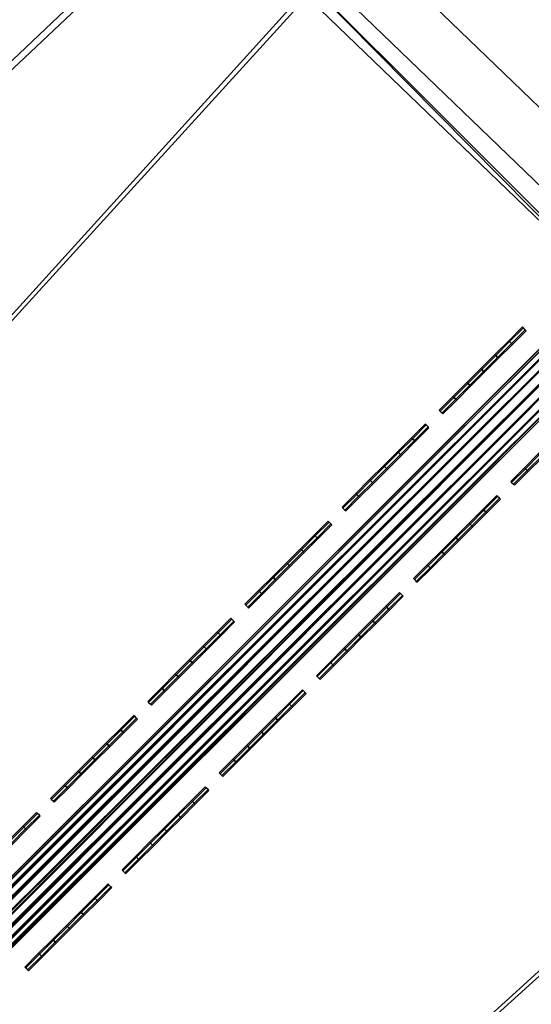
# Model space of a CAD drawing. Header units: inches. Extents: x 0 to 63.6, y -63.6 to 0.
# Tile 356 of 403: x 37.4 to 38.4, y -26.5 to -24.5. Entities that reach past the tile are written whole.
import ezdxf

# ---------------------------------------------------------------- set-up
doc = ezdxf.new("R2010")
doc.units = ezdxf.units.IN
doc.header["$LTSCALE"] = 0.03937
doc.header["$MEASUREMENT"] = 0
for name, color, linetype in [('A-FURN-3-ST', 151, 'Continuous'), ('A-FURN-3-ST-BK', 151, 'Continuous'), ('A-FURN-3-ST-SEAM', 250, 'Continuous'), ('A-FURN-3-STITCH', 15, 'Continuous')]:
    doc.layers.add(name, color=color, linetype=linetype)

msp = doc.modelspace()

# ---------------------------------------------------------------- meshes
at = {"layer": 'A-FURN-3-ST'}
mesh = msp.add_polyface(dxfattribs=at)
corners = [(27.141, -38.8774, 18), (46.032, -28.0434, 18), (44.7087, -26.3949, 18), (43.3264, -24.7956, 18), (41.8869, -23.2475, 18), (25.9788, -37.6608, 18), (40.3921, -21.7527, 18), (24.7622, -36.4986, 18), (38.844, -20.3132, 18), (23.4936, -35.3934, 18), (37.2447, -18.9309, 18), (35.5962, -17.6076, 18), (22.1758, -34.3474, 18), (33.9007, -16.3451, 18), (40.5897, -21.5478, 17.9625), (39.034, -20.1012, 17.9625), (37.4268, -18.7121, 17.9625), (35.7702, -17.3823, 17.9625), (39.5531, -19.522, 17.1847), (41.1556, -20.9609, 16.9), (39.5781, -19.494, 16.9), (37.9245, -18.1143, 17.1847), (37.9484, -18.0855, 16.9), (36.2457, -16.7668, 17.1847), (36.2686, -16.7371, 16.9), (39.4798, -19.6038, 17.45), (37.8542, -18.1988, 17.45), (36.1786, -16.8538, 17.45), (39.3631, -19.734, 17.6778), (37.7423, -18.3332, 17.6778), (36.0717, -16.9921, 17.6778), (40.7739, -21.3568, 17.8526), (40.932, -21.1928, 17.6778), (39.2111, -19.9037, 17.8526), (37.5966, -18.5083, 17.8526), (35.9325, -17.1724, 17.8526), (41.1556, -20.9609, 5.5), (39.5781, -19.494, 5.5), (37.9484, -18.0855, 5.5), (36.2686, -16.7371, 5.5), (24.358, -36.942, 5), (40.8085, -21.3208, 5), (25.5546, -38.085, 5), (42.3188, -22.8311, 5), (43.7732, -24.3952, 5), (39.2444, -19.8664, 5), (23.1103, -35.855, 5), (37.6285, -18.4697, 5), (35.9629, -17.1327, 5), (21.8142, -34.8262, 5), (34.2498, -15.8571, 5), (45.1699, -26.0111, 5), (46.5069, -27.6767, 5), (47.7825, -29.3898, 5), (39.3721, -19.7239, 5.0381), (40.9414, -21.1831, 5.0381), (37.7509, -18.3227, 5.0381), (37.8547, -18.1981, 5.1464), (39.4804, -19.6031, 5.1464), (37.9241, -18.1148, 5.3087), (39.5527, -19.5224, 5.3087), (36.2453, -16.7672, 5.3087), (36.0799, -16.9813, 5.0381), (36.1791, -16.853, 5.1464)]
mesh.append_faces([[corners[k] for k in face] for face in [(0, 1, 2), (2, 3, 0), (0, 3, 4), (5, 4, 6), (5, 6, 7), (7, 6, 8), (9, 8, 10), (9, 10, 11), (12, 11, 13), (6, 14, 8), (8, 14, 15), (8, 15, 10), (10, 15, 16), (10, 16, 11), (11, 16, 17), (18, 19, 20), (18, 20, 21), (21, 20, 22), (21, 22, 23), (23, 22, 24), (25, 18, 21, 26), (26, 21, 23, 27), (28, 25, 26, 29), (29, 26, 27, 30), (31, 32, 28, 33), (33, 28, 29, 34), (34, 29, 30, 35), (14, 31, 33, 15), (15, 33, 34, 16), (16, 34, 35, 17), (20, 36, 37), (20, 37, 22), (22, 37, 38), (22, 38, 24), (24, 38, 39), (40, 41, 42), (42, 41, 43), (42, 43, 44), (41, 40, 45), (45, 46, 47), (47, 46, 48), (48, 49, 50), (44, 51, 42), (42, 51, 52), (42, 52, 53), (54, 55, 45), (45, 47, 54), (54, 47, 56), (54, 56, 57, 58), (58, 57, 59, 60), (60, 59, 37), (37, 59, 38), (38, 59, 61), (38, 61, 39), (47, 48, 56), (56, 48, 62), (56, 62, 63, 57), (57, 63, 61, 59), (37, 36, 60)]])
mesh = msp.add_polyface(dxfattribs=at)
corners = [(17.8156, -31.8345, 17.9625), (19.4034, -32.4417, 18), (17.9547, -31.5861, 18), (16.3407, -31.0522, 17.9625), (16.4683, -30.7977, 18), (14.8316, -30.3382, 17.9625), (14.9474, -30.0781, 18), (13.2914, -29.6941, 17.9625), (13.3952, -29.429, 18), (11.7233, -29.1211, 17.9625), (11.638, -29.3724, 17.8526), (13.1947, -29.9411, 17.8526), (14.7237, -30.5806, 17.8526), (16.2218, -31.2893, 17.8526), (17.6859, -32.0659, 17.8526), (11.5647, -29.5881, 17.6778), (13.1116, -30.1533, 17.6778), (14.631, -30.7887, 17.6778), (16.1197, -31.493, 17.6778), (17.5746, -32.2647, 17.6778), (13.0078, -30.4184, 17.1847), (11.7916, -30.0072, 16.9), (13.3646, -30.6007, 16.9), (14.5152, -31.0487, 17.1847), (14.9078, -31.2677, 16.9), (15.9921, -31.7475, 17.1847), (16.4179, -32.0068, 16.9), (17.4354, -32.5131, 17.1847), (17.4891, -32.4172, 17.45), (16.0413, -31.6492, 17.45), (14.5599, -30.9484, 17.45), (13.0479, -30.316, 17.45), (11.5085, -29.7536, 17.45), (11.4732, -29.8576, 17.1847), (24.7622, -36.4986, 18), (38.844, -20.3132, 18), (23.4936, -35.3934, 18), (17.6627, -32.1103, 5), (17.5692, -32.2772, 5.0381), (16.2009, -31.3348, 5), (16.1151, -31.5058, 5.0381), (14.7051, -30.627, 5), (14.6272, -30.8018, 5.0381), (13.1785, -29.9885, 5), (13.1087, -30.1666, 5.0381), (11.6242, -29.4205, 5), (11.7916, -30.0072, 5.5), (13.01, -30.4186, 5.3087), (13.3646, -30.6007, 5.5), (14.5171, -31.049, 5.3087), (14.9078, -31.2677, 5.5), (15.9938, -31.7477, 5.3087), (16.4179, -32.0068, 5.5), (17.437, -32.5133, 5.3087), (17.4899, -32.4187, 5.1464), (16.0424, -31.6508, 5.1464), (14.5612, -30.95, 5.1464), (13.0495, -30.3177, 5.1464), (11.4756, -29.8579, 5.3087), (11.5105, -29.7552, 5.1464), (11.5627, -29.6016, 5.0381), (39.2444, -19.8664, 5), (24.358, -36.942, 5), (23.1103, -35.855, 5), (17.8914, -32.8163, 16.9)]
mesh.append_faces([[corners[k] for k in face] for face in [(0, 1, 2), (0, 2, 3), (3, 2, 4), (3, 4, 5), (5, 4, 6), (5, 6, 7), (7, 6, 8), (9, 10, 11, 7), (7, 11, 12, 5), (5, 12, 13, 3), (3, 13, 14, 0), (10, 15, 16, 11), (11, 16, 17, 12), (12, 17, 18, 13), (13, 18, 19, 14), (20, 21, 22), (20, 22, 23), (23, 22, 24), (23, 24, 25), (25, 24, 26), (25, 26, 27), (28, 19, 18, 29), (29, 18, 17, 30), (30, 17, 16, 31), (31, 16, 15, 32), (27, 28, 29, 25), (25, 29, 30, 23), (23, 30, 31, 20), (20, 31, 32, 33), (34, 35, 36), (37, 38, 39), (39, 38, 40), (39, 40, 41), (41, 40, 42), (41, 42, 43), (43, 42, 44), (43, 44, 45), (46, 47, 48), (48, 47, 49), (48, 49, 50), (50, 49, 51), (50, 51, 52), (52, 51, 53), (54, 53, 51, 55), (55, 51, 49, 56), (56, 49, 47, 57), (57, 47, 58, 59), (38, 54, 55, 40), (40, 55, 56, 42), (42, 56, 57, 44), (44, 57, 59, 60), (61, 62, 63), (52, 64, 26), (52, 26, 50), (50, 26, 24), (50, 24, 48), (48, 24, 22), (48, 22, 46), (46, 22, 21)]])
mesh = msp.add_polyface(dxfattribs=at)
corners = [(30.9561, -44.3866, 17.9625), (31.1979, -44.2362, 18), (30.0422, -42.9895, 17.9625), (30.2768, -42.8282, 18), (29.0652, -41.6357, 17.9625), (29.2922, -41.4639, 18), (28.0273, -40.3281, 17.9625), (28.2462, -40.146, 18), (26.9307, -39.0693, 17.9625), (27.141, -38.8774, 18), (26.7347, -39.2481, 17.8526), (27.8234, -40.4977, 17.8526), (28.8537, -41.7958, 17.8526), (29.8236, -43.1398, 17.8526), (30.7308, -44.5267, 17.8526), (26.5664, -39.4017, 17.6778), (27.6482, -40.6434, 17.6778), (28.6721, -41.9333, 17.6778), (29.6358, -43.2688, 17.6778), (30.5374, -44.647, 17.6778), (27.4293, -40.8254, 17.1847), (26.9198, -40.2836, 16.9), (27.9914, -41.5791, 16.9), (28.4451, -42.1052, 17.1847), (29.0006, -42.9237, 16.9), (29.4012, -43.4301, 17.1847), (29.9453, -44.3145, 16.9), (30.2956, -44.7974, 17.1847), (30.3889, -44.7393, 17.45), (29.4918, -43.3678, 17.45), (28.5327, -42.0389, 17.45), (27.5138, -40.7552, 17.45), (26.4372, -39.5195, 17.45), (53.5067, -40.7691, 18), (41.8869, -23.2475, 18), (25.9788, -37.6608, 18), (30.6877, -44.5521, 5), (30.5253, -44.6531, 5.0381), (29.7818, -43.1673, 5), (29.6241, -43.2757, 5.0381), (28.8134, -41.8254, 5), (28.6609, -41.9409, 5.0381), (27.7846, -40.5293, 5), (27.6375, -40.6517, 5.0381), (26.6976, -39.2816, 5), (26.5562, -39.4106, 5.0381), (26.9198, -40.2836, 5.5), (27.4295, -40.8247, 5.3087), (27.9914, -41.5791, 5.5), (28.4451, -42.1043, 5.3087), (29.0006, -42.9237, 5.5), (29.4011, -43.429, 5.3087), (29.9453, -44.3145, 5.5), (30.2955, -44.7961, 5.3087), (30.3875, -44.7388, 5.1464), (29.4904, -43.3676, 5.1464), (28.5315, -42.0388, 5.1464), (27.5128, -40.7554, 5.1464), (26.4364, -39.5199, 5.1464), (54.0589, -40.5344, 5), (25.5546, -38.085, 5), (52.2388, -36.6706, 5)]
mesh.append_faces([[corners[k] for k in face] for face in [(0, 1, 2), (2, 1, 3), (2, 3, 4), (4, 3, 5), (4, 5, 6), (6, 5, 7), (6, 7, 8), (8, 7, 9), (8, 10, 11, 6), (6, 11, 12, 4), (4, 12, 13, 2), (2, 13, 14, 0), (10, 15, 16, 11), (11, 16, 17, 12), (12, 17, 18, 13), (13, 18, 19, 14), (20, 21, 22), (20, 22, 23), (23, 22, 24), (23, 24, 25), (25, 24, 26), (25, 26, 27), (28, 19, 18, 29), (29, 18, 17, 30), (30, 17, 16, 31), (31, 16, 15, 32), (27, 28, 29, 25), (25, 29, 30, 23), (23, 30, 31, 20), (7, 33, 9), (9, 34, 35), (36, 37, 38), (38, 37, 39), (38, 39, 40), (40, 39, 41), (40, 41, 42), (42, 41, 43), (42, 43, 44), (44, 43, 45), (46, 47, 48), (48, 47, 49), (48, 49, 50), (50, 49, 51), (50, 51, 52), (52, 51, 53), (54, 53, 51, 55), (55, 51, 49, 56), (56, 49, 47, 57), (37, 54, 55, 39), (39, 55, 56, 41), (41, 56, 57, 43), (43, 57, 58, 45), (59, 42, 44), (60, 61, 44), (52, 26, 50), (50, 26, 24), (50, 24, 48), (48, 24, 22), (48, 22, 46), (46, 22, 21)]])
mesh = msp.add_polyface(dxfattribs=at)
corners = [(27.141, -38.8774, 18), (47.2945, -29.7389, 18), (46.032, -28.0434, 18), (49.6308, -33.2618, 18), (48.732, -31.3219, 17.9625), (48.4947, -31.4791, 18), (47.526, -29.5732, 17.9625), (46.2573, -27.8694, 17.9625), (44.9275, -26.2128, 17.9625), (44.7087, -26.3949, 18), (50.5696, -32.6885, 16.9), (49.4119, -30.872, 16.9), (50.5376, -32.7079, 17.1847), (49.3806, -30.8926, 17.1847), (49.2889, -30.9532, 17.45), (50.4437, -32.7651, 17.45), (49.1432, -31.0496, 17.6778), (50.2945, -32.8562, 17.6778), (48.9532, -31.1754, 17.8526), (50.1001, -32.975, 17.8526), (49.8738, -33.1133, 17.9625), (48.189, -29.0987, 16.9), (48.1585, -29.1204, 17.1847), (48.0691, -29.1843, 17.45), (47.927, -29.2861, 17.6778), (47.7417, -29.4187, 17.8526), (46.9025, -27.371, 16.9), (46.8728, -27.3939, 17.1847), (46.7858, -27.461, 17.45), (46.6475, -27.5679, 17.6778), (46.4672, -27.7072, 17.8526), (45.5541, -25.6912, 16.9), (45.5253, -25.7151, 17.1847), (45.4408, -25.7854, 17.45), (45.3064, -25.8973, 17.6778), (45.1313, -26.043, 17.8526), (50.5696, -32.6885, 5.5), (49.4119, -30.872, 5.5), (48.189, -29.0987, 5.5), (46.9025, -27.371, 5.5), (50.5371, -32.7083, 5.3087), (49.3802, -30.893, 5.3087), (48.1581, -29.1208, 5.3087), (46.8724, -27.3943, 5.3087), (45.5541, -25.6912, 5.5), (46.5069, -27.6767, 5), (45.3169, -25.8887, 5.0381), (46.6583, -27.5597, 5.0381), (47.7825, -29.3898, 5), (47.9381, -29.2784, 5.0381), (48.9951, -31.1481, 5), (49.1546, -31.0424, 5.0381), (50.143, -32.9492, 5), (50.4446, -32.7648, 5.1464), (50.3062, -32.8494, 5.0381), (49.2898, -30.9528, 5.1464), (48.0699, -29.1839, 5.1464), (46.7866, -27.4605, 5.1464), (45.4416, -25.7849, 5.1464), (45.5248, -25.7155, 5.3087)]
mesh.append_faces([[corners[k] for k in face] for face in [(0, 1, 2), (3, 4, 5), (5, 4, 6), (5, 6, 1), (1, 6, 7), (1, 7, 2), (2, 7, 8), (2, 8, 9), (10, 11, 12), (12, 11, 13), (12, 13, 14, 15), (15, 14, 16, 17), (17, 16, 18, 19), (19, 18, 4, 20), (11, 21, 13), (13, 21, 22), (13, 22, 23, 14), (14, 23, 24, 16), (16, 24, 25, 18), (18, 25, 6, 4), (21, 26, 22), (22, 26, 27), (22, 27, 28, 23), (23, 28, 29, 24), (24, 29, 30, 25), (25, 30, 7, 6), (26, 31, 27), (27, 32, 33, 28), (28, 33, 34, 29), (29, 34, 35, 30), (30, 35, 8, 7), (10, 36, 11), (11, 36, 37), (11, 37, 21), (21, 37, 38), (21, 38, 26), (26, 38, 39), (26, 39, 31), (36, 40, 37), (37, 40, 41), (37, 41, 38), (38, 41, 42), (38, 42, 39), (39, 42, 43), (39, 43, 44), (45, 46, 47), (45, 47, 48), (48, 47, 49), (48, 49, 50), (50, 49, 51), (50, 51, 52), (53, 54, 51, 55), (55, 51, 49, 56), (56, 49, 47, 57), (57, 47, 46, 58), (40, 53, 55, 41), (41, 55, 56, 42), (42, 56, 57, 43), (43, 57, 58, 59)]])
at = {"layer": 'A-FURN-3-ST-BK'}
mesh = msp.add_polyface(dxfattribs=at)
corners = [(40.3921, -21.7527, 18), (40.5897, -21.5478, 17.9625), (41.8869, -23.2475, 18), (42.0918, -23.0499, 17.9625), (42.2828, -22.8658, 17.8526), (40.7738, -21.3568, 17.8526), (42.4468, -22.7076, 17.6778), (40.932, -21.1928, 17.6778), (43.3264, -24.7956, 18), (41.0863, -26.9991, 18), (39.6612, -25.4611, 18), (38.1785, -23.9784, 18), (38.844, -20.3132, 18), (36.6405, -22.5533, 18), (42.4518, -28.5903, 18), (41.5748, -27.8303, 18.0337), (40.2148, -26.3095, 18.0337), (38.7993, -24.8403, 18.0337), (37.3301, -23.4248, 18.0337), (35.8093, -22.0649, 18.0337), (36.3203, -22.9124, 18.6363), (35.6022, -22.3053, 18.4534), (37.1142, -23.6574, 18.4534), (37.8449, -24.325, 18.6363), (38.5749, -25.0647, 18.4534), (39.3146, -25.7947, 18.6363), (39.9823, -26.5254, 18.4534), (40.7272, -27.3193, 18.6363), (41.3343, -28.0374, 18.4534), (42.0808, -28.8965, 18.6363), (42.6687, -29.5672, 18.2768), (42.6293, -29.5986, 18.4534), (41.3725, -28.0045, 18.2768), (40.0192, -26.4911, 18.2768), (38.6105, -25.0291, 18.2768), (37.1485, -23.6204, 18.2768), (35.6351, -22.2671, 18.2768), (41.4564, -27.9322, 18.1303), (40.1004, -26.4158, 18.1303), (38.6888, -24.9508, 18.1303), (37.2238, -23.5393, 18.1303), (35.7074, -22.1832, 18.1303), (43.3546, -24.7704, 31.5452), (41.9141, -23.2213, 31.5452), (40.4183, -21.7255, 31.5452), (38.8692, -20.285, 31.5452), (41.2671, -22.3725, 31.8898), (42.7062, -23.8636, 31.8898)]
mesh.append_faces([[corners[k] for k in face] for face in [(0, 1, 2), (2, 1, 3), (4, 3, 1, 5), (6, 4, 5, 7), (8, 9, 10), (8, 10, 2), (2, 10, 11), (2, 11, 0), (12, 11, 13), (14, 15, 9), (9, 15, 16), (9, 16, 10), (10, 16, 17), (10, 17, 11), (11, 17, 18), (11, 18, 13), (13, 18, 19), (20, 21, 22), (20, 22, 23), (23, 22, 24), (23, 24, 25), (25, 24, 26), (25, 26, 27), (27, 26, 28), (27, 28, 29), (30, 31, 28, 32), (32, 28, 26, 33), (33, 26, 24, 34), (34, 24, 22, 35), (35, 22, 21, 36), (37, 32, 33, 38), (38, 33, 34, 39), (39, 34, 35, 40), (40, 35, 36, 41), (15, 37, 38, 16), (16, 38, 39, 17), (17, 39, 40, 18), (18, 40, 41, 19), (27, 42, 25), (25, 42, 43), (25, 43, 44), (25, 44, 23), (23, 44, 45), (23, 45, 20), (44, 43, 46), (46, 43, 47)]])
at = {"layer": 'A-FURN-3-ST-SEAM'}
mesh = msp.add_polyface(dxfattribs=at)
corners = [(31.0631, -32.6472, 18), (39.0816, -24.6234, 18.0191), (31.0581, -32.6422, 18.0255), (28.5351, -35.1752, 18), (28.5301, -35.1702, 18.0255), (26.0071, -37.7032, 18), (28.4859, -35.126, 18.0459), (28.5107, -35.1508, 18.0472), (31.0387, -32.6228, 18.0472), (31.0139, -32.598, 18.0459), (39.0489, -24.5907, 18.05), (39.0624, -24.6042, 18.0462), (31.0499, -32.6339, 18.039), (39.0739, -24.6157, 18.0354), (39.0354, -24.5772, 18.0462), (31.0034, -32.5875, 18.0362), (28.4754, -35.1155, 18.0362), (28.4646, -35.1047, 18.0045), (28.468, -35.1081, 18.0217), (30.996, -32.5801, 18.0217), (30.9926, -32.5767, 18.0045), (30.9937, -32.5778, 17.9868), (28.4657, -35.1058, 17.9868), (28.5163, -35.1564, 17.9563), (28.5045, -35.1446, 17.9505), (31.0325, -32.6166, 17.9505), (31.0443, -32.6284, 17.9563), (39.0624, -24.6042, 17.9538), (39.0489, -24.5907, 17.95), (31.02, -32.6041, 17.9515), (39.0353, -24.5772, 17.9538), (31.0086, -32.5926, 17.9588), (39.0239, -24.5657, 17.9647), (39.0739, -24.6157, 17.9646), (31.0541, -32.6381, 17.9675), (28.5261, -35.1661, 17.9675), (26.0047, -37.7008, 17.9826), (28.5327, -35.1728, 17.9826), (31.0607, -32.6448, 17.9826), (39.0843, -24.6261, 18), (39.0816, -24.6234, 17.9809), (28.492, -35.1321, 17.9515), (28.4806, -35.1206, 17.9588), (28.5219, -35.1619, 18.039), (25.998, -37.6941, 17.9675), (25.9938, -37.6899, 18.039), (26.0021, -37.6982, 18.0255)]
mesh.append_faces([[corners[k] for k in face] for face in [(0, 1, 2), (0, 2, 3), (3, 2, 4), (3, 4, 5), (6, 7, 8, 9), (9, 8, 10), (11, 8, 12), (13, 12, 2), (9, 14, 15), (9, 15, 16, 6), (17, 18, 19, 20), (20, 21, 22, 17), (23, 24, 25, 26), (26, 25, 27), (28, 25, 29), (30, 29, 31), (32, 31, 21), (26, 33, 34), (26, 34, 35, 23), (3, 36, 37), (3, 37, 0), (0, 37, 38), (0, 38, 39), (40, 38, 34), (35, 34, 38, 37), (29, 25, 24, 41), (22, 21, 31, 42), (42, 31, 29, 41), (16, 15, 19, 18), (4, 2, 12, 43), (43, 12, 8, 7), (36, 44, 35, 37), (45, 46, 4, 43)]])
mesh = msp.add_polyface(dxfattribs=at)
corners = [(39.0816, -24.6234, 17.9809), (39.0739, -24.6157, 17.9646), (39.0843, -24.6261, 18), (39.0624, -24.6042, 17.9538), (39.0489, -24.5907, 17.95), (39.0353, -24.5772, 17.9538), (39.0239, -24.5657, 17.9647), (39.0162, -24.558, 17.9809), (39.0135, -24.5554, 18), (39.0162, -24.5581, 18.0192), (39.0239, -24.5657, 18.0354), (39.0354, -24.5772, 18.0462), (39.0489, -24.5907, 18.05), (39.0624, -24.6042, 18.0462), (39.0739, -24.6157, 18.0354), (39.0816, -24.6234, 18.0191), (31.0631, -32.6472, 18), (31.0387, -32.6228, 18.0472), (31.0499, -32.6339, 18.039), (31.0581, -32.6422, 18.0255), (31.0139, -32.598, 18.0459), (30.9926, -32.5767, 18.0045), (30.996, -32.5801, 18.0217), (31.0034, -32.5875, 18.0362), (30.9937, -32.5778, 17.9868), (31.0325, -32.6166, 17.9505), (31.02, -32.6041, 17.9515), (31.0086, -32.5926, 17.9588), (31.0443, -32.6284, 17.9563), (31.0607, -32.6448, 17.9826), (31.0541, -32.6381, 17.9675)]
mesh.append_faces([[corners[k] for k in face] for face in [(2, 15, 16), (12, 17, 13), (13, 18, 14), (14, 19, 15), (12, 11, 20), (21, 22, 9), (9, 22, 10), (10, 22, 23), (10, 23, 11), (9, 8, 21), (21, 8, 24), (3, 25, 4), (4, 26, 5), (5, 27, 6), (6, 24, 7), (7, 24, 8), (3, 1, 28), (2, 29, 0), (0, 30, 1)]])
mesh.append_faces([[corners[k] for k in face] for face in [(2, 1, 3), (2, 3, 4), (2, 5, 6), (2, 6, 7), (7, 9, 10), (7, 10, 11), (7, 12, 13), (7, 13, 14), (7, 15, 2)]], dxfattribs={"vtx0": -1, "vtx2": -1})
mesh.append_faces([[corners[k] for k in face] for face in [(0, 1, 2), (8, 9, 7)]], dxfattribs={"vtx1": -1})
mesh.append_faces([[corners[k] for k in face] for face in [(4, 5, 2), (11, 12, 7), (14, 15, 7)]], dxfattribs={"vtx1": -1, "vtx2": -1})
at = {"layer": 'A-FURN-3-STITCH'}
mesh = msp.add_polymesh((7, 4), dxfattribs=at)
for k, corner in enumerate([(38.2116, -25.2801, 18.0001), (38.2134, -25.2819, 18), (38.2171, -25.2856, 18), (38.2189, -25.2874, 18.0001), (38.2387, -25.253, 18.0077), (38.2405, -25.2548, 18.0122), (38.2442, -25.2585, 18.0122), (38.2461, -25.2603, 18.0077), (38.2661, -25.2255, 18.0123), (38.268, -25.2273, 18.0168), (38.2717, -25.231, 18.0168), (38.2735, -25.2329, 18.0123), (38.2938, -25.1979, 18.0138), (38.2956, -25.1997, 18.0183), (38.2993, -25.2034, 18.0183), (38.3011, -25.2052, 18.0138), (38.3214, -25.1703, 18.0123), (38.3232, -25.1721, 18.0168), (38.3269, -25.1758, 18.0168), (38.3288, -25.1776, 18.0123), (38.3489, -25.1428, 18.0077), (38.3507, -25.1446, 18.0122), (38.3544, -25.1483, 18.0122), (38.3562, -25.1502, 18.0077), (38.376, -25.1157, 18.0001), (38.3778, -25.1175, 18.0001), (38.3815, -25.1212, 18.0001), (38.3833, -25.123, 18.0001)]):
    mesh.set_mesh_vertex(divmod(k, 4), corner)
mesh = msp.add_polymesh((7, 4), dxfattribs=at)
for k, corner in enumerate([(38.3528, -25.4213, 18.0001), (38.3546, -25.4231, 18), (38.3583, -25.4268, 18), (38.3601, -25.4286, 18.0001), (38.3799, -25.3942, 18.0077), (38.3817, -25.396, 18.0122), (38.3854, -25.3997, 18.0122), (38.3873, -25.4015, 18.0077), (38.4073, -25.3667, 18.0123), (38.4092, -25.3685, 18.0168), (38.4129, -25.3722, 18.0168), (38.4147, -25.3741, 18.0123), (38.435, -25.3391, 18.0138), (38.4368, -25.3409, 18.0183), (38.4405, -25.3446, 18.0183), (38.4423, -25.3464, 18.0138), (38.4626, -25.3114, 18.0123), (38.4644, -25.3133, 18.0168), (38.4681, -25.317, 18.0168), (38.47, -25.3188, 18.0123), (38.4901, -25.284, 18.0077), (38.4919, -25.2858, 18.0122), (38.4956, -25.2895, 18.0122), (38.4974, -25.2914, 18.0077), (38.5172, -25.2569, 18.0001), (38.519, -25.2587, 18.0001), (38.5227, -25.2624, 18.0001), (38.5245, -25.2642, 18.0001)]):
    mesh.set_mesh_vertex(divmod(k, 4), corner)
mesh = msp.add_polymesh((7, 4), dxfattribs=at)
for k, corner in enumerate([(38.0196, -25.4721, 18.0001), (38.0214, -25.4739, 18), (38.0251, -25.4776, 18), (38.0269, -25.4794, 18.0001), (38.0467, -25.445, 18.0077), (38.0485, -25.4468, 18.0122), (38.0522, -25.4505, 18.0122), (38.0541, -25.4523, 18.0077), (38.0741, -25.4175, 18.0123), (38.076, -25.4193, 18.0168), (38.0797, -25.423, 18.0168), (38.0815, -25.4249, 18.0123), (38.1018, -25.3899, 18.0138), (38.1036, -25.3917, 18.0183), (38.1073, -25.3954, 18.0183), (38.1091, -25.3972, 18.0138), (38.1294, -25.3623, 18.0123), (38.1312, -25.3641, 18.0168), (38.1349, -25.3678, 18.0168), (38.1368, -25.3696, 18.0123), (38.1569, -25.3348, 18.0077), (38.1587, -25.3366, 18.0122), (38.1624, -25.3403, 18.0122), (38.1642, -25.3422, 18.0077), (38.184, -25.3077, 18.0001), (38.1858, -25.3095, 18.0001), (38.1895, -25.3132, 18.0001), (38.1913, -25.315, 18.0001)]):
    mesh.set_mesh_vertex(divmod(k, 4), corner)
mesh = msp.add_polymesh((7, 4), dxfattribs=at)
for k, corner in enumerate([(38.1608, -25.6133, 18.0001), (38.1626, -25.6151, 18), (38.1663, -25.6188, 18), (38.1681, -25.6206, 18.0001), (38.1879, -25.5862, 18.0077), (38.1897, -25.588, 18.0122), (38.1934, -25.5917, 18.0122), (38.1953, -25.5935, 18.0077), (38.2153, -25.5587, 18.0123), (38.2172, -25.5605, 18.0168), (38.2209, -25.5642, 18.0168), (38.2227, -25.5661, 18.0123), (38.243, -25.5311, 18.0138), (38.2448, -25.5329, 18.0183), (38.2485, -25.5366, 18.0183), (38.2503, -25.5384, 18.0138), (38.2706, -25.5034, 18.0123), (38.2724, -25.5053, 18.0168), (38.2761, -25.509, 18.0168), (38.278, -25.5108, 18.0123), (38.2981, -25.476, 18.0077), (38.2999, -25.4778, 18.0122), (38.3036, -25.4815, 18.0122), (38.3054, -25.4834, 18.0077), (38.3252, -25.4489, 18.0001), (38.327, -25.4507, 18.0001), (38.3307, -25.4544, 18.0001), (38.3325, -25.4562, 18.0001)]):
    mesh.set_mesh_vertex(divmod(k, 4), corner)
mesh = msp.add_polymesh((7, 4), dxfattribs=at)
for k, corner in enumerate([(37.8276, -25.6641, 18.0001), (37.8294, -25.6659, 18), (37.8331, -25.6696, 18), (37.8349, -25.6714, 18.0001), (37.8547, -25.637, 18.0077), (37.8565, -25.6388, 18.0122), (37.8602, -25.6425, 18.0122), (37.8621, -25.6443, 18.0077), (37.8821, -25.6095, 18.0123), (37.884, -25.6113, 18.0168), (37.8877, -25.615, 18.0168), (37.8895, -25.6169, 18.0123), (37.9098, -25.5819, 18.0138), (37.9116, -25.5837, 18.0183), (37.9153, -25.5874, 18.0183), (37.9171, -25.5892, 18.0138), (37.9374, -25.5543, 18.0123), (37.9392, -25.5561, 18.0168), (37.9429, -25.5598, 18.0168), (37.9448, -25.5616, 18.0123), (37.9649, -25.5268, 18.0077), (37.9667, -25.5286, 18.0122), (37.9704, -25.5323, 18.0122), (37.9722, -25.5342, 18.0077), (37.992, -25.4997, 18.0001), (37.9938, -25.5015, 18.0001), (37.9975, -25.5052, 18.0001), (37.9993, -25.507, 18.0001)]):
    mesh.set_mesh_vertex(divmod(k, 4), corner)
mesh = msp.add_polymesh((7, 4), dxfattribs=at)
for k, corner in enumerate([(37.9688, -25.8053, 18.0001), (37.9706, -25.8071, 18), (37.9743, -25.8108, 18), (37.9761, -25.8126, 18.0001), (37.9959, -25.7782, 18.0077), (37.9977, -25.78, 18.0122), (38.0014, -25.7837, 18.0122), (38.0033, -25.7855, 18.0077), (38.0233, -25.7507, 18.0123), (38.0252, -25.7525, 18.0168), (38.0289, -25.7562, 18.0168), (38.0307, -25.7581, 18.0123), (38.051, -25.7231, 18.0138), (38.0528, -25.7249, 18.0183), (38.0565, -25.7286, 18.0183), (38.0583, -25.7304, 18.0138), (38.0786, -25.6954, 18.0123), (38.0804, -25.6973, 18.0168), (38.0841, -25.701, 18.0168), (38.086, -25.7028, 18.0123), (38.1061, -25.668, 18.0077), (38.1079, -25.6698, 18.0122), (38.1116, -25.6735, 18.0122), (38.1134, -25.6754, 18.0077), (38.1332, -25.6409, 18.0001), (38.135, -25.6427, 18.0001), (38.1387, -25.6464, 18.0001), (38.1405, -25.6482, 18.0001)]):
    mesh.set_mesh_vertex(divmod(k, 4), corner)
mesh = msp.add_polymesh((7, 4), dxfattribs=at)
for k, corner in enumerate([(37.6356, -25.8561, 18.0001), (37.6374, -25.8579, 18), (37.6411, -25.8616, 18), (37.6429, -25.8634, 18.0001), (37.6627, -25.829, 18.0077), (37.6645, -25.8308, 18.0122), (37.6682, -25.8345, 18.0122), (37.6701, -25.8363, 18.0077), (37.6901, -25.8015, 18.0123), (37.692, -25.8034, 18.0168), (37.6957, -25.807, 18.0168), (37.6975, -25.8089, 18.0123), (37.7178, -25.7739, 18.0138), (37.7196, -25.7757, 18.0183), (37.7233, -25.7794, 18.0183), (37.7251, -25.7812, 18.0138), (37.7454, -25.7463, 18.0123), (37.7472, -25.7481, 18.0168), (37.7509, -25.7518, 18.0168), (37.7528, -25.7536, 18.0123), (37.7729, -25.7188, 18.0077), (37.7747, -25.7206, 18.0122), (37.7784, -25.7243, 18.0122), (37.7802, -25.7262, 18.0077), (37.8, -25.6917, 18.0001), (37.8018, -25.6935, 18.0001), (37.8055, -25.6972, 18.0001), (37.8073, -25.699, 18.0001)]):
    mesh.set_mesh_vertex(divmod(k, 4), corner)
mesh = msp.add_polymesh((7, 4), dxfattribs=at)
for k, corner in enumerate([(37.7768, -25.9973, 18.0001), (37.7786, -25.9991, 18), (37.7823, -26.0028, 18), (37.7841, -26.0046, 18.0001), (37.8039, -25.9702, 18.0077), (37.8057, -25.972, 18.0122), (37.8094, -25.9757, 18.0122), (37.8112, -25.9775, 18.0077), (37.8313, -25.9427, 18.0123), (37.8332, -25.9445, 18.0168), (37.8369, -25.9482, 18.0168), (37.8387, -25.9501, 18.0123), (37.859, -25.9151, 18.0138), (37.8608, -25.9169, 18.0183), (37.8645, -25.9206, 18.0183), (37.8663, -25.9224, 18.0138), (37.8866, -25.8874, 18.0123), (37.8884, -25.8893, 18.0168), (37.8921, -25.893, 18.0168), (37.894, -25.8948, 18.0123), (37.9141, -25.86, 18.0077), (37.9159, -25.8618, 18.0122), (37.9196, -25.8655, 18.0122), (37.9214, -25.8674, 18.0077), (37.9412, -25.8329, 18.0001), (37.943, -25.8347, 18.0001), (37.9467, -25.8384, 18.0001), (37.9485, -25.8402, 18.0001)]):
    mesh.set_mesh_vertex(divmod(k, 4), corner)
mesh = msp.add_polymesh((7, 4), dxfattribs=at)
for k, corner in enumerate([(37.4436, -26.0481, 18.0001), (37.4454, -26.0499, 18), (37.4491, -26.0536, 18), (37.4509, -26.0554, 18.0001), (37.4707, -26.021, 18.0077), (37.4725, -26.0228, 18.0122), (37.4762, -26.0265, 18.0122), (37.4781, -26.0283, 18.0077), (37.4981, -25.9935, 18.0123), (37.5, -25.9954, 18.0168), (37.5037, -25.999, 18.0168), (37.5055, -26.0009, 18.0123), (37.5258, -25.9659, 18.0138), (37.5276, -25.9677, 18.0183), (37.5313, -25.9714, 18.0183), (37.5331, -25.9732, 18.0138), (37.5534, -25.9383, 18.0123), (37.5552, -25.9401, 18.0168), (37.5589, -25.9438, 18.0168), (37.5608, -25.9456, 18.0123), (37.5809, -25.9108, 18.0077), (37.5827, -25.9126, 18.0122), (37.5864, -25.9163, 18.0122), (37.5882, -25.9182, 18.0077), (37.608, -25.8837, 18.0001), (37.6098, -25.8855, 18.0001), (37.6135, -25.8892, 18.0001), (37.6153, -25.891, 18.0001)]):
    mesh.set_mesh_vertex(divmod(k, 4), corner)
mesh = msp.add_polymesh((7, 4), dxfattribs=at)
for k, corner in enumerate([(37.5848, -26.1893, 18.0001), (37.5866, -26.1911, 18), (37.5903, -26.1948, 18), (37.5921, -26.1966, 18.0001), (37.6119, -26.1622, 18.0077), (37.6137, -26.164, 18.0122), (37.6174, -26.1677, 18.0122), (37.6192, -26.1695, 18.0077), (37.6393, -26.1347, 18.0123), (37.6412, -26.1365, 18.0168), (37.6449, -26.1402, 18.0168), (37.6467, -26.1421, 18.0123), (37.667, -26.1071, 18.0138), (37.6688, -26.1089, 18.0183), (37.6725, -26.1126, 18.0183), (37.6743, -26.1144, 18.0138), (37.6946, -26.0794, 18.0123), (37.6964, -26.0813, 18.0168), (37.7001, -26.085, 18.0168), (37.702, -26.0868, 18.0123), (37.7221, -26.052, 18.0077), (37.7239, -26.0538, 18.0122), (37.7276, -26.0575, 18.0122), (37.7294, -26.0594, 18.0077), (37.7492, -26.0249, 18.0001), (37.751, -26.0267, 18.0001), (37.7547, -26.0304, 18.0001), (37.7565, -26.0322, 18.0001)]):
    mesh.set_mesh_vertex(divmod(k, 4), corner)
mesh = msp.add_polymesh((7, 4), dxfattribs=at)
for k, corner in enumerate([(37.2516, -26.2401, 18.0001), (37.2534, -26.2419, 18), (37.2571, -26.2456, 18), (37.2589, -26.2475, 18.0001), (37.2787, -26.213, 18.0077), (37.2805, -26.2148, 18.0122), (37.2842, -26.2185, 18.0122), (37.2861, -26.2203, 18.0077), (37.3061, -26.1855, 18.0123), (37.308, -26.1874, 18.0168), (37.3117, -26.191, 18.0168), (37.3135, -26.1929, 18.0123), (37.3338, -26.1579, 18.0138), (37.3356, -26.1597, 18.0183), (37.3393, -26.1634, 18.0183), (37.3411, -26.1652, 18.0138), (37.3614, -26.1303, 18.0123), (37.3632, -26.1321, 18.0168), (37.3669, -26.1358, 18.0168), (37.3688, -26.1376, 18.0123), (37.3889, -26.1028, 18.0077), (37.3907, -26.1046, 18.0122), (37.3944, -26.1083, 18.0122), (37.3962, -26.1102, 18.0077), (37.416, -26.0757, 18.0001), (37.4178, -26.0775, 18.0001), (37.4215, -26.0812, 18.0001), (37.4233, -26.083, 18.0001)]):
    mesh.set_mesh_vertex(divmod(k, 4), corner)
mesh = msp.add_polymesh((7, 4), dxfattribs=at)
for k, corner in enumerate([(37.3928, -26.3813, 18.0001), (37.3946, -26.3831, 18), (37.3983, -26.3868, 18), (37.4001, -26.3886, 18.0001), (37.4199, -26.3542, 18.0077), (37.4217, -26.356, 18.0122), (37.4254, -26.3597, 18.0122), (37.4272, -26.3615, 18.0077), (37.4473, -26.3267, 18.0123), (37.4492, -26.3285, 18.0168), (37.4529, -26.3322, 18.0168), (37.4547, -26.3341, 18.0123), (37.475, -26.2991, 18.0138), (37.4768, -26.3009, 18.0183), (37.4805, -26.3046, 18.0183), (37.4823, -26.3064, 18.0138), (37.5026, -26.2714, 18.0123), (37.5044, -26.2733, 18.0168), (37.5081, -26.277, 18.0168), (37.51, -26.2788, 18.0123), (37.5301, -26.244, 18.0077), (37.5319, -26.2458, 18.0122), (37.5356, -26.2495, 18.0122), (37.5374, -26.2514, 18.0077), (37.5572, -26.2169, 18.0001), (37.559, -26.2187, 18.0001), (37.5627, -26.2224, 18.0001), (37.5645, -26.2242, 18.0001)]):
    mesh.set_mesh_vertex(divmod(k, 4), corner)

doc.saveas('drawing.dxf')
